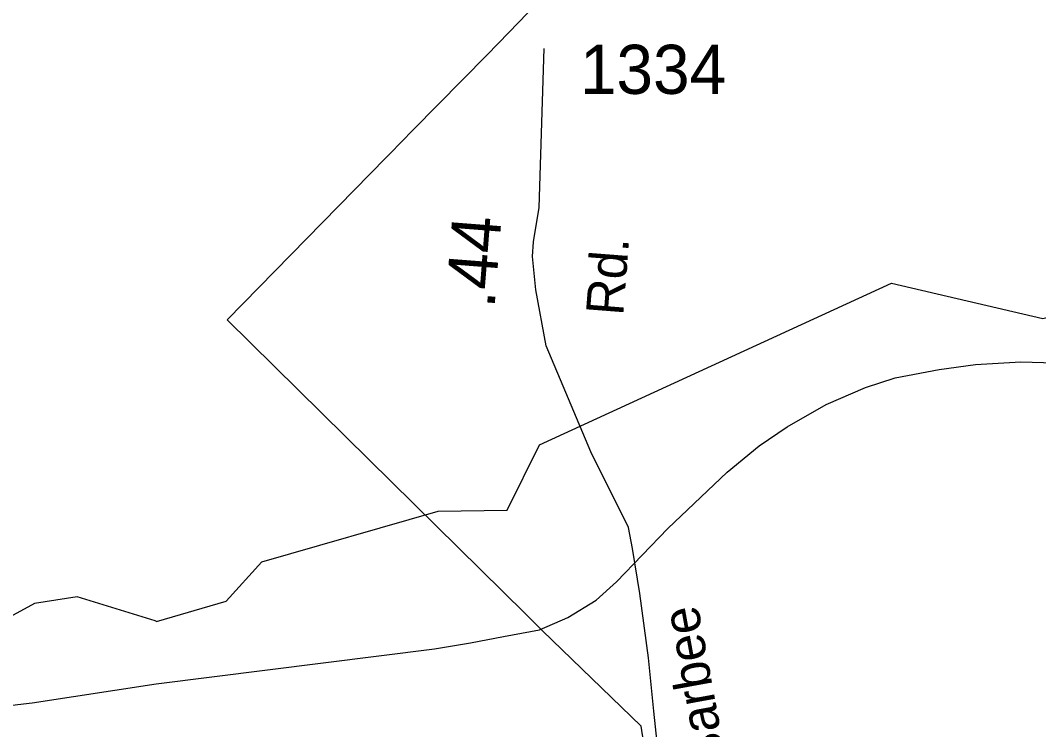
# Model space of a CAD drawing. Extents: x 2220236 to 2384410, y 720751 to 894131.
# Drawn here: x 2258750 to 2261337, y 798615 to 800418 of the extents above; entities that cross this region are included whole.
import ezdxf

# ---------------------------------------------------------------- set-up
doc = ezdxf.new("R2010")
doc.units = 0
for name, color, linetype in [('Exist Boundary Political City Limit New', 7, 'Continuous'), ('Exist Hydrographic Creek Single Shore', 7, 'Continuous'), ('Exist Railroad Mainline', 7, 'Continuous'), ('Exist Road Secondary Mileage Hundredths English Label', 7, 'Continuous'), ('Exist Road Secondary Type 51 Attributed', 7, 'Continuous'), ('Exist Road Secondary Type 51 Label', 7, 'Continuous'), ('Exist Road Secondary Type 51 Number Label', 7, 'Continuous'), ('Map Preparation Boundary City Limit Buffer Line', 7, 'Continuous')]:
    doc.layers.add(name, color=color, linetype=linetype)

msp = doc.modelspace()

# ---------------------------------------------------------------- linework, layer by layer
at = {"layer": 'Exist Boundary Political City Limit New'}
msp.add_lwpolyline([(2260402.2, 798144.8), (2260327.2, 798624.2), (2260076.2, 798867.4), (2260033.5, 798909.5), (2259635.2, 799301.9), (2259275.2, 799656.9), (2259679.5, 800069.1), (2259688.8, 800078.5), (2259748.2, 800139.2), (2259935.8, 800330.3), (2259991.2, 800386.9), (2261645.5, 802100.6)], dxfattribs=at)
at = {"layer": 'Exist Hydrographic Creek Single Shore'}
for points in [[(2259095.7, 798890.3), (2259272.8, 798941.8), (2259363.9, 799041.6), (2259811.9, 799170.1), (2259986.8, 799173), (2260068.9, 799338.6), (2260963.9, 799749.8), (2261347.8, 799659.9), (2261514.9, 799702.4), (2261664, 799797.7), (2261753.8, 799940.2), (2261867, 800380.6), (2261965, 800500), (2262188.9, 800642.9), (2262444, 800978.8), (2262435, 801087.2), (2262173.9, 801374.7), (2261988, 801631.1), (2261817, 802087.3), (2261707.9, 802220.7), (2261629.9, 802527.4), (2261643.9, 802779.6), (2261879.9, 803355.3)], [(2259092.7, 798891.2), (2258893.9, 798952.9), (2258785.8, 798935.4), (2258611.7, 798840.6)], [(2259095.7, 798890.3), (2259092.7, 798891.2)]]:
    msp.add_lwpolyline(points, dxfattribs=at)
at = {"layer": 'Exist Railroad Mainline'}
msp.add_lwpolyline([(2258380.1, 798636.2), (2258779.6, 798683.6), (2259095.4, 798731.9), (2259802.2, 798820.7), (2259893.9, 798835.4), (2259977.8, 798852.2), (2260069.5, 798869.1), (2260141.3, 798899.8), (2260212.8, 798944.4), (2260264.4, 798990.9), (2260394.9, 799126.1), (2260545.6, 799269.4), (2260627, 799336.1), (2260698.4, 799384.8), (2260797.9, 799441.7), (2260897.4, 799484.6), (2260973.1, 799509.3), (2261084.9, 799530.3), (2261176.7, 799543.2), (2261292.6, 799550.2), (2261436.5, 799545.7)], dxfattribs=at)
at = {"layer": 'Exist Road Secondary Type 51 Attributed'}
msp.add_lwpolyline([(2260416.4, 798124.8), (2260411.9, 798167.3), (2260359.3, 798662), (2260346.2, 798797.6), (2260324.5, 798961.4), (2260305.5, 799075.2), (2260295, 799129.2), (2260199.3, 799321), (2260086.1, 799590.9), (2260060, 799733.1), (2260051.3, 799817.3), (2260054.2, 799855), (2260068.7, 799942.1), (2260080.6, 800346)], dxfattribs=at)
at = {"layer": 'Map Preparation Boundary City Limit Buffer Line'}
msp.add_lwpolyline([(2260402.2, 798144.8), (2260327.2, 798624.2), (2260076.2, 798867.4), (2260033.5, 798909.5), (2259635.2, 799301.9), (2259275.2, 799656.9), (2259679.5, 800069.1), (2259688.8, 800078.5), (2259748.2, 800139.2), (2259935.8, 800330.3), (2259991.2, 800386.9), (2261645.5, 802100.6)], dxfattribs=at)

# ---------------------------------------------------------------- texts
at = {"layer": 'Exist Road Secondary Mileage Hundredths English Label'}
msp.add_text('.44', height=125, rotation=85.5563, dxfattribs=at).set_placement((2259954.6, 799684.1))
at = {"layer": 'Exist Road Secondary Type 51 Label'}
for s, rotation, p in [('Rd.', 85.5563, (2260281.7, 799665.7)), ('Barbee', 100.3668, (2260544.6, 798532))]:
    msp.add_text(s, height=95, rotation=rotation, dxfattribs=at).set_placement(p)
at = {"layer": 'Exist Road Secondary Type 51 Number Label'}
msp.add_text('1334', height=125, dxfattribs=at).set_placement((2260171.7, 800230.8))

doc.saveas('drawing.dxf')
